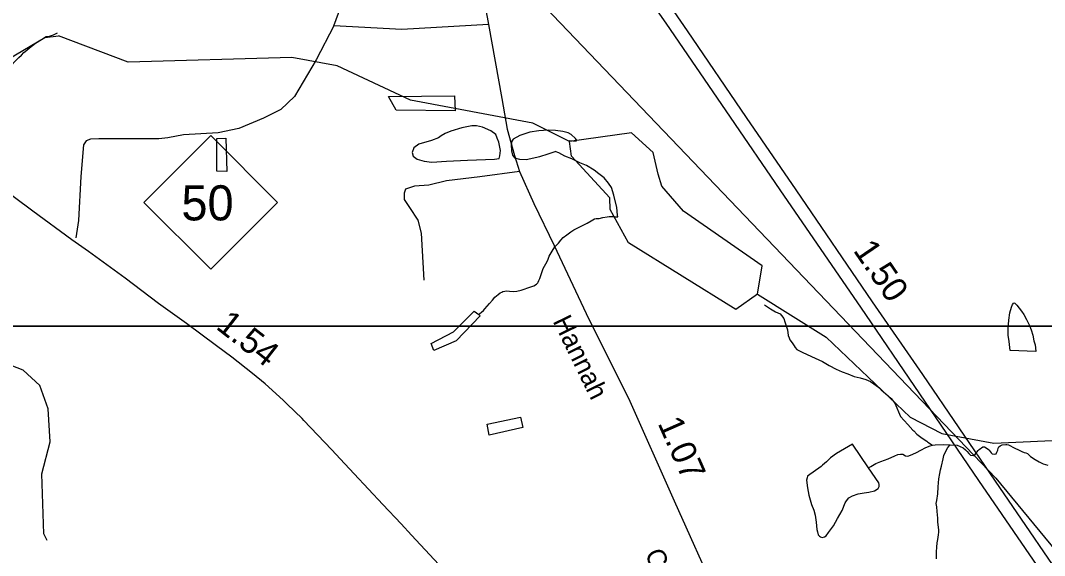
# Model space of a CAD drawing. Extents: x 2082433 to 2279600, y 546599 to 755198.
# Drawn here: x 2148963 to 2154071, y 584836 to 587503 of the extents above; entities that cross this region are included whole.
import ezdxf

# ---------------------------------------------------------------- set-up
doc = ezdxf.new("R2010")
doc.units = 0
for name, color, linetype in [('Exist Boundary Political Fire Districts', 7, 'Continuous'), ('Exist Hydrographic Creek Single Shore', 7, 'Continuous'), ('Exist Hydrographic Misc Water Feature', 7, 'Continuous'), ('Exist Hydrographic Pond Under 1500 Sq Ft', 7, 'Continuous'), ('Exist Road Non-System Type 51', 7, 'Continuous'), ('Exist Road Primary Interstate Divided Center Attributed', 7, 'Continuous'), ('Exist Road Primary Interstate Mileage Hundredths English Label', 7, 'Continuous'), ('Exist Road Primary NC Attributed', 7, 'Continuous'), ('Exist Road Primary NC Service Mileage Hundredths English Label', 7, 'Continuous'), ('Exist Road Primary NC Shield CELL', 7, 'Continuous'), ('Exist Road Primary NC Shield Number Label', 7, 'Continuous'), ('Exist Road Secondary Mileage Hundredths English Label', 7, 'Continuous'), ('Exist Road Secondary Type 51 Attributed', 7, 'Continuous'), ('Exist Road Secondary Type 51 Label', 7, 'Continuous'), ('Map Preparation Inset Cut Line', 7, 'Continuous')]:
    doc.layers.add(name, color=color, linetype=linetype)

msp = doc.modelspace()

# ---------------------------------------------------------------- linework, layer by layer
at = {"layer": 'Exist Boundary Political Fire Districts'}
msp.add_lwpolyline([(2148987.7, 588267), (2149374, 588280.6), (2150076.7, 588304.7), (2150459.7, 588315.4), (2150800.3, 588302.3), (2150842.6, 588304.3), (2150886.4, 588249.4), (2151029, 588145.6), (2153828.7, 585222.3), (2156045.8, 582536.1), (2162215, 581602.2)], dxfattribs=at)
at = {"layer": 'Exist Hydrographic Creek Single Shore'}
msp.add_lwpolyline([(2152639.2, 586138.8), (2152982.2, 585925.2), (2153401.2, 585526.4), (2153559.3, 585444.4), (2153818.2, 585396.6), (2154218.1, 585414.8)], dxfattribs=at)
at = {"layer": 'Exist Hydrographic Misc Water Feature'}
msp.add_line((2151735, 586900.3), (2151700.3, 586902.8), dxfattribs=at)
for points in [[(2148912.8, 587277.9), (2148926.4, 587290.1), (2148954.4, 587318.3), (2148968.2, 587330.3), (2148980.1, 587342.4), (2148994.4, 587354.4), (2149008.4, 587366.5), (2149022.3, 587378.6), (2149037.9, 587388.8), (2149068, 587408.6), (2149091.6, 587422.8), (2149108.2, 587424.8), (2149127.9, 587431.1), (2149147.4, 587441.2)], [(2149096, 584911.4), (2149079, 584944.6), (2149070, 585243.3), (2149111, 585403.2), (2149102, 585567.4), (2149059.1, 585683.1), (2148976.1, 585760.2), (2148834, 585815.5), (2148601, 585817), (2148516.9, 585858), (2148416.1, 586132.3), (2148414, 586489.9), (2148530.1, 586664.7), (2148696, 586858.2), (2148902, 587310), (2149085, 587417.9), (2149152, 587426.3)], [(2151702.1, 586899.1), (2151518.1, 586991.4), (2150909.1, 587105.4), (2150542.1, 587276.9), (2150317.1, 587317.5), (2149500, 587294.6), (2149152, 587426.3)], [(2150798.3, 587123.6), (2151128.2, 587127.8), (2151130.5, 587051.7), (2150836.6, 587056), (2150798.3, 587123.6)], [(2151013.4, 586905.1), (2150950, 586886.7), (2150925.6, 586868.5), (2150916.2, 586844.4), (2150922.1, 586826.5), (2150942, 586810.9), (2150976.1, 586800.9), (2151014.2, 586797.2), (2151088, 586801.4), (2151192, 586806), (2151282, 586810.6), (2151327.9, 586810.9), (2151349.9, 586814.9), (2151354, 586828.9), (2151357.9, 586855.1), (2151349.5, 586896.9), (2151341.5, 586916.8), (2151333.3, 586935), (2151309.1, 586952.9), (2151267, 586970.6), (2151236.9, 586978.4), (2151214.7, 586978.1), (2151164.9, 586967.8), (2151109.1, 586951.5), (2151081.2, 586939.5), (2151061.8, 586927.4), (2151047.4, 586917.5), (2151013.4, 586905.1)], [(2151739.1, 586903.3), (2151731.3, 586915), (2151709.1, 586935), (2151695.2, 586942.8), (2151668.9, 586948.8), (2151631.2, 586954.5), (2151594.9, 586956.3), (2151549.2, 586951.9), (2151503, 586945.9), (2151453.2, 586929.5), (2151421.2, 586911.2), (2151413.6, 586901.4), (2151409.7, 586885.4), (2151412, 586853.4), (2151417.7, 586831.4), (2151427.6, 586817.4), (2151451.8, 586811.7), (2151485.8, 586809.8), (2151553.7, 586824.3), (2151595.7, 586838.6), (2151629.6, 586850.5)], [(2152144.2, 586736), (2152119.2, 586844.7), (2152010.1, 586942), (2151702.1, 586899.1)], [(2149992.8, 586749.6), (2149942.6, 586751.2), (2149941.8, 586915.1), (2149987.7, 586915.5), (2149992.8, 586749.6)], [(2151943.3, 586524.5), (2151941.2, 586532.5), (2151936.9, 586570.5), (2151922.6, 586632.2), (2151910.7, 586670.1), (2151896.5, 586692.2), (2151874, 586718.2), (2151847.9, 586738), (2151823.7, 586755.9), (2151786, 586779.4), (2151753.8, 586793.2), (2151713.4, 586813.1), (2151677.9, 586827), (2151647.8, 586842.9), (2151629.6, 586850.5)], [(2151248.4, 586036.7), (2151254.3, 586042.6), (2151262.1, 586048.7), (2151272.1, 586057), (2151278.5, 586064.9), (2151290.2, 586079), (2151301.9, 586093), (2151317.7, 586108.9), (2151329.8, 586123.3), (2151345.8, 586137.1), (2151355.6, 586145.3), (2151364, 586149.3), (2151369.3, 586151.4), (2151379.6, 586153.5), (2151387.6, 586155.5), (2151401.5, 586153.4), (2151423.5, 586151.7), (2151439.5, 586153.7), (2151459.8, 586158), (2151475.8, 586164.1), (2151493.2, 586169.9), (2151513.5, 586176.2), (2151523.3, 586180.4), (2151537.1, 586188.4), (2151543.2, 586194.4), (2151545.1, 586198.2), (2151549, 586206.5), (2151553.3, 586216.4), (2151558.8, 586232.2), (2151564.8, 586252.4), (2151570.9, 586266.5), (2151582.6, 586290.7), (2151592.9, 586308.6), (2151600.4, 586328.5), (2151614.2, 586352.8), (2151628.1, 586374.6), (2151646, 586393), (2151658.1, 586407), (2151669.7, 586421.1), (2151687.8, 586435), (2151707.7, 586449), (2151723.7, 586459.1), (2151745.8, 586471.6), (2151760, 586477.6), (2151775.8, 586485.4), (2151789.5, 586491.8), (2151809.4, 586503.8), (2151817.2, 586509.9), (2151825.6, 586513.9), (2151835.2, 586516.1), (2151849.8, 586515.9), (2151867.4, 586520.1), (2151889.4, 586524.1), (2151899, 586526.3), (2151917.2, 586526.4), (2151929.3, 586524.6), (2151943.3, 586524.5)], [(2151248.4, 586036.7), (2151256.2, 586030.6), (2151136.8, 585906.3), (2151025.5, 585857.4), (2151010.9, 585893.3), (2151122.5, 585950.2), (2151226.2, 586054.6), (2151248.4, 586036.7)], [(2152673.5, 586084.8), (2152703.6, 586064.8), (2152729.5, 586051.2), (2152751.6, 586041.3), (2152759.6, 586033.2), (2152770.3, 586017.4), (2152776, 586001.2), (2152788.5, 585961.5), (2152792.4, 585933.4), (2152796.7, 585921.4), (2152800.6, 585911.5), (2152812.3, 585895.5), (2152822.3, 585881.8), (2152826.6, 585873.5), (2152834.6, 585863.7), (2152848.8, 585855.9), (2152862.5, 585849.8), (2152886.5, 585838.1), (2152926.9, 585820.2), (2152963, 585802.5), (2152997.3, 585782.8), (2153031.1, 585764.7), (2153061.2, 585751.2), (2153089.3, 585741.3), (2153121.3, 585729.2), (2153151.5, 585721.3), (2153179.5, 585713.4), (2153203.3, 585703.7), (2153219.7, 585692), (2153237.8, 585677.9), (2153256, 585662.2), (2153291.7, 585632.4), (2153306.1, 585618.5), (2153323.7, 585594.7), (2153334.2, 585572.5), (2153342.1, 585552.6), (2153352.4, 585528.8), (2153370.2, 585509), (2153388.5, 585488.8), (2153414.5, 585461), (2153419, 585457), (2153434.6, 585441.3), (2153461.1, 585421.5), (2153483, 585405.6), (2153488.8, 585401.5), (2153507.2, 585389.8), (2153511.3, 585385.5)], [(2153900.1, 585857.5), (2153893.7, 585903.5), (2153889.8, 585933.7), (2153889.6, 585965.8), (2153893.5, 586009.4), (2153897, 586045.8), (2153905.2, 586073.8), (2153910.8, 586087.5), (2153916.9, 586095.5), (2153922.9, 586093.8), (2153932.7, 586083.8), (2153955.5, 586054), (2153967.1, 586038), (2153981.5, 586011.9), (2153995.7, 585982.2), (2154004.1, 585960.3), (2154012.1, 585934.3), (2154018, 585906.2), (2154024.4, 585886.2), (2154026.4, 585870.5), (2154028, 585852.4), (2153900.1, 585857.5)], [(2151456.9, 585526.2), (2151469.4, 585474), (2151301.5, 585435.3), (2151291.2, 585491.2), (2151456.9, 585526.2)], [(2153192.1, 585274), (2153113.5, 585391.3), (2153033.5, 585345), (2153003.8, 585322.7), (2152983.5, 585302.7), (2152963.8, 585286.6), (2152956, 585280.5), (2152888, 585232.3), (2152886.3, 585224.1), (2152884.3, 585212.2), (2152888.6, 585174.3), (2152894.5, 585136.5), (2152909.1, 585090.5), (2152919.3, 585062.6), (2152927.3, 585036.6), (2152931.4, 585002.4), (2152935.5, 584966.4), (2152937.8, 584954.7), (2152941.5, 584938.7), (2152948.2, 584932.5), (2152954, 584928.8), (2152962.2, 584926.8), (2152973.9, 584929), (2152981.7, 584934.7), (2152993.8, 584950.7), (2153017.8, 584984.8), (2153037.4, 585021.2), (2153061, 585061.4), (2153077, 585099.2), (2153082.6, 585109.3), (2153094.7, 585123.2), (2153112.7, 585133.5), (2153140.6, 585143.5), (2153170.7, 585147.9), (2153194.3, 585152), (2153222.4, 585157.8), (2153240.2, 585170.2), (2153246.2, 585180.3), (2153246.2, 585190.3), (2153244.5, 585198.3), (2153192.1, 585274)], [(2153192.1, 585274), (2153203.7, 585279.9), (2153230, 585294.2), (2153253.8, 585304.4), (2153291.3, 585318.6), (2153323.5, 585332.8), (2153339.3, 585338.9), (2153351.6, 585340.7), (2153363.5, 585340.9), (2153377.4, 585332.8), (2153385.2, 585331.2), (2153393.2, 585333.2), (2153413.7, 585341.1), (2153431.6, 585349.3), (2153453.3, 585361.4), (2153479.3, 585375.3), (2153501.1, 585383.4), (2153511.3, 585385.5)], [(2153511.3, 585385.5), (2153525.3, 585387.9), (2153565, 585390), (2153599.3, 585388)], [(2153532.2, 584819.9), (2153532.2, 584853.9), (2153534.3, 584878), (2153535.7, 584900), (2153538, 584915.9), (2153540, 584927.8), (2153541.7, 584940.1), (2153543.5, 584952), (2153543.5, 584964.2), (2153541.7, 584975.8), (2153539, 585004.2), (2153539, 585022), (2153534.9, 585055.9), (2153532.8, 585079.7), (2153531, 585095.8), (2153532.8, 585109.7), (2153538.6, 585143.8), (2153540.4, 585177.9), (2153544.1, 585217.9), (2153547.8, 585245.8), (2153551.7, 585263.8), (2153557.7, 585282), (2153565.5, 585318.1), (2153567.7, 585334), (2153575.5, 585349.9), (2153589.2, 585374.1), (2153599.3, 585388)], [(2153599.3, 585388), (2153635, 585386.3), (2153665.5, 585372.3), (2153677, 585362.5), (2153685, 585354.7), (2153693.2, 585344.7), (2153701.2, 585336.6), (2153717, 585334.9), (2153725.4, 585339), (2153733.2, 585350.8), (2153739.3, 585359.2), (2153745.5, 585365.1), (2153762.7, 585377.1), (2153770.7, 585377.1), (2153785.3, 585369.3), (2153791.4, 585365.1), (2153795.3, 585361.2), (2153799, 585355.4), (2153805, 585347.2), (2153809.5, 585343.3), (2153820.9, 585341.5), (2153829.4, 585343.5), (2153833.2, 585351.4), (2153837.6, 585361.3), (2153839.2, 585371.6), (2153843.1, 585377.5), (2153849.2, 585383.5), (2153859.3, 585387.7), (2153877.1, 585389.8), (2153883.1, 585389.7), (2153891.1, 585387.7), (2153923.1, 585371.9), (2153941.3, 585362.3), (2153957.3, 585354.1), (2153969.2, 585350.3), (2153977.2, 585348.3), (2153985.2, 585344.3), (2154001, 585330.5), (2154023.5, 585314.6), (2154043.6, 585302.6), (2154063.7, 585292.7), (2154087.3, 585287.1)]]:
    msp.add_lwpolyline(points, dxfattribs=at)
at = {"layer": 'Exist Hydrographic Pond Under 1500 Sq Ft'}
for points in [[(2152639.2, 586138.8), (2152531.1, 586062.3), (2151996.1, 586394.6), (2151904.1, 586560.4), (2151903, 586619.5), (2151711.1, 586826.8), (2151702.1, 586899.1)], [(2152639.2, 586138.8), (2152663.2, 586279.4), (2152270.1, 586553), (2152161.2, 586676.6), (2152144.2, 586736)]]:
    msp.add_lwpolyline(points, dxfattribs=at)
at = {"layer": 'Exist Road Non-System Type 51'}
for points in [[(2150526.2, 587475.6), (2150565.8, 587584.6), (2150601.5, 587628.1), (2150637.1, 587647.9), (2150666.9, 587661.8), (2150700.5, 587673.7)], [(2151298, 587482.2), (2150865.7, 587458.4), (2150526.2, 587475.6)], [(2150526.2, 587475.6), (2150437.1, 587307.3), (2150329.2, 587123.1), (2150261.8, 587059.7), (2150174.7, 587016.1), (2150051.9, 586964.6), (2149948.9, 586942.9), (2149776.6, 586933), (2149697.4, 586917.1), (2149653.8, 586913.1), (2149354.7, 586913.1), (2149313.1, 586911.2), (2149291.3, 586903.2), (2149277.5, 586883.4), (2149263.6, 586725), (2149252.7, 586505.1), (2149238.9, 586420)], [(2151452.6, 586750.1), (2151254.4, 586723.1), (2151087.5, 586703.4), (2150999.1, 586681.4), (2150927.9, 586676.4), (2150883.8, 586661.7), (2150876.4, 586642.1), (2150876.4, 586610.2), (2150903.4, 586570.9), (2150945.1, 586507.1), (2150962.3, 586443.3), (2150974.6, 586207.7)]]:
    msp.add_lwpolyline(points, dxfattribs=at)
at = {"layer": 'Exist Road Primary Interstate Divided Center Attributed'}
for points in [[(2155629, 582587.9), (2155435.5, 582856.1), (2155292.3, 583068.1), (2155114, 583327.6), (2154841.6, 583725.6), (2154240.1, 584601.5), (2153826.1, 585206), (2153464.1, 585738), (2153212.8, 586100.2), (2152831.2, 586659.3), (2152584.8, 587019.4), (2152289.2, 587450.9), (2152023.3, 587838), (2151906.5, 588000.2), (2151812.5, 588125.7), (2151608.2, 588375.5), (2151398, 588616.6), (2151176.4, 588848), (2151006.7, 589021)], [(2150912.7, 589007), (2151113.7, 588813.4), (2151333.2, 588586.3), (2151436.9, 588468.5), (2151596.3, 588283.5), (2151746.6, 588098.6), (2151891.4, 587905.1), (2152182.2, 587488.7), (2152481, 587052.9), (2152771.8, 586626.9), (2153153.3, 586073.2), (2153740.7, 585210.3), (2154148.2, 584616.6), (2154758.4, 583726.6), (2155163.7, 583136.2), (2155389, 582806.4), (2155530.6, 582599.8)]]:
    msp.add_lwpolyline(points, dxfattribs=at)
at = {"layer": 'Exist Road Primary NC Attributed'}
msp.add_lwpolyline([(2151094.2, 584744), (2150913.3, 584937.9), (2150861.9, 584993.4), (2150771.1, 585090), (2150628, 585242.9), (2150580.3, 585292.9), (2150514.6, 585364.9), (2150376.8, 585509.5), (2150367.5, 585518.3), (2150293.7, 585590), (2150272.5, 585611.2), (2150182.7, 585691.9), (2150121, 585743.7), (2150016.5, 585825.3), (2149941.4, 585880.6), (2149790.8, 585992.5), (2149710.1, 586050.7), (2149652.2, 586091.8), (2149485.3, 586219), (2149301.7, 586350.6), (2149219.9, 586409.9), (2149025.5, 586552.5), (2148846, 586683.5)], dxfattribs=at)
at = {"layer": 'Exist Road Primary NC Shield CELL'}
msp.add_lwpolyline([(2149578.8, 586596), (2149911.8, 586929), (2150244.8, 586596), (2149911.8, 586263)], close=True, dxfattribs=at)
at = {"layer": 'Exist Road Secondary Type 51 Attributed'}
msp.add_lwpolyline([(2151130.5, 588025.1), (2151177.5, 587959.1), (2151205.6, 587897.5), (2151238, 587809.9), (2151298, 587482.2), (2151364, 587114.6), (2151391, 586961), (2151426.6, 586830.2), (2151452.6, 586750.1), (2151523.9, 586590.1), (2151624.4, 586381.4), (2151798.5, 586014.8), (2151995, 585621), (2152223.8, 585108.6), (2152442.1, 584623.1)], dxfattribs=at)
at = {"layer": 'Map Preparation Inset Cut Line'}
for points in [[(2125488.3, 630228.2), (2201171.6, 630228.2), (2201171.6, 601522.9), (2185962.8, 601519.6), (2185962.8, 585979.7), (2125488.3, 585979.7)], [(2133614.2, 585979.7), (2209297.4, 585979.7), (2209297.4, 557274.4), (2194088.6, 557271.1), (2194088.6, 546598.7), (2133614.2, 546598.7)]]:
    msp.add_lwpolyline(points, close=True, dxfattribs=at)

# ---------------------------------------------------------------- texts
at = {"layer": 'Exist Road Primary Interstate Mileage Hundredths English Label'}
msp.add_text('1.50', height=125, rotation=304.3119, dxfattribs=at).set_placement((2153113.4, 586356.7))
at = {"layer": 'Exist Road Primary NC Service Mileage Hundredths English Label'}
msp.add_text('1.54', height=125, rotation=322.0276, dxfattribs=at).set_placement((2149932.5, 585970.1))
at = {"layer": 'Exist Road Primary NC Shield Number Label'}
msp.add_text('50', height=175, dxfattribs=at).set_placement((2149765.9, 586506.3))
at = {"layer": 'Exist Road Secondary Mileage Hundredths English Label'}
msp.add_text('1.07', height=125, rotation=293.7666, dxfattribs=at).set_placement((2152139.8, 585495.7))
at = {"layer": 'Exist Road Secondary Type 51 Label'}
for s, rotation, p in [('Hannah', 296.0152, (2151616.6, 586004.5)), ('Creek', 293.0977, (2152076, 584846.7))]:
    msp.add_text(s, height=95, rotation=rotation, dxfattribs=at).set_placement(p)

doc.saveas('drawing.dxf')
